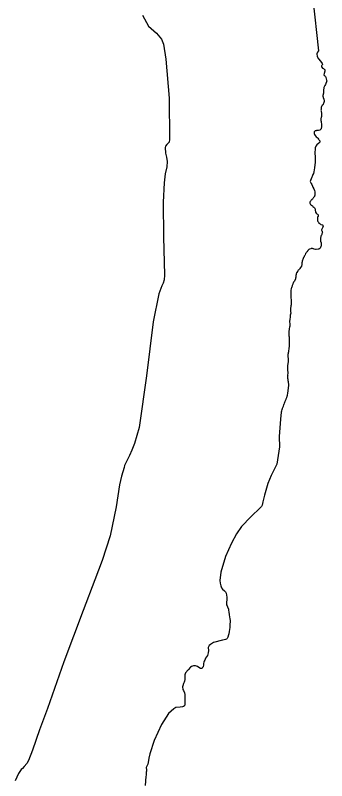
# Model space of a CAD drawing. Extents: x 3903937 to 3942190, y 260677 to 286651.
# Drawn here: x 3929318.4 to 3929379.3, y 264128.3 to 264278.2 of the extents above; entities that cross this region are included whole.
import ezdxf

# ---------------------------------------------------------------- set-up
doc = ezdxf.new("R2010")
doc.units = 0
doc.layers.add('V-ANNO-NPLT', color=7, linetype='Continuous')

msp = doc.modelspace()

# ---------------------------------------------------------------- linework, layer by layer
at = {"layer": 'V-ANNO-NPLT'}
for points in [[(3929376.61, 264281.54), (3929377.71, 264271.28), (3929377.49, 264271.04), (3929377.38, 264270.73), (3929377.46, 264270.18), (3929377.7, 264269.72), (3929378.11, 264269.25), (3929378.44, 264268.82)], [(3929343.25, 264278.25), (3929344.39, 264276.12), (3929345.99, 264274.73), (3929346.99, 264273.58), (3929347.34, 264272.62), (3929347.84, 264269.69), (3929348.47, 264262.05), (3929348.56, 264253.91), (3929348.47, 264253.41), (3929348.2, 264253.16), (3929347.99, 264252.95), (3929347.78, 264252.64), (3929347.67, 264252.37), (3929347.75, 264251.24), (3929347.92, 264250.49), (3929348.08, 264249.64), (3929348.01, 264248.57), (3929347.69, 264247.17), (3929347.52, 264245.46), (3929347.27, 264241.63), (3929347.36, 264234.86), (3929347.57, 264227.37), (3929347.51, 264226.41), (3929347.27, 264225.79), (3929347.06, 264225.29), (3929346.45, 264223.72), (3929345.34, 264218.22), (3929344.06, 264207.6), (3929342.57, 264197.51), (3929341.67, 264194.38), (3929341.17, 264193.07), (3929340.7, 264192.01), (3929340.2, 264190.95), (3929339.75, 264190.05), (3929339.63, 264189.68), (3929339.37, 264188.84), (3929339.16, 264187.99), (3929338.75, 264186.28), (3929338.07, 264181.94), (3929336.95, 264176.31), (3929335.36, 264171.44), (3929333.93, 264167.69), (3929331.66, 264161.65), (3929327.84, 264151.63), (3929324.66, 264142.48), (3929323.1, 264138.27), (3929321.72, 264134.27), (3929320.92, 264132.3), (3929320.58, 264131.69), (3929320.1, 264131.07), (3929319.79, 264130.74), (3929319.49, 264130.49), (3929318.95, 264129.76), (3929318.35, 264128.32)], [(3929378.44, 264268.82), (3929378.47, 264268.71), (3929378.47, 264268.61), (3929378.41, 264268.53), (3929378.32, 264268.43), (3929378.27, 264268.37), (3929378.26, 264268.28), (3929378.29, 264268.17), (3929378.32, 264268.07), (3929378.45, 264267.92), (3929378.65, 264267.83), (3929378.75, 264267.8), (3929378.83, 264267.73), (3929378.89, 264267.67), (3929378.94, 264267.6), (3929378.96, 264267.41), (3929378.94, 264267.31), (3929378.8, 264266.86), (3929378.74, 264266.59), (3929378.81, 264266.49), (3929378.88, 264266.44), (3929379, 264266.34), (3929379.05, 264266.28), (3929379.1, 264266.16), (3929379.14, 264266.06), (3929379.28, 264265.54), (3929379.3, 264265.39), (3929379.29, 264265.25), (3929379.26, 264265.17), (3929379.22, 264265.08), (3929379.16, 264264.9), (3929379.06, 264264.71), (3929378.95, 264264.53), (3929378.91, 264264.44), (3929378.85, 264264.34), (3929378.8, 264264.22), (3929378.76, 264264.12), (3929378.74, 264264.02), (3929378.7, 264263.59), (3929378.69, 264263.45), (3929378.69, 264263.34), (3929378.67, 264263.1), (3929378.65, 264262.95), (3929378.61, 264262.84), (3929378.59, 264262.66), (3929378.57, 264262.58), (3929378.57, 264262.41), (3929378.59, 264262.22), (3929378.61, 264262.13), (3929378.71, 264261.84), (3929378.74, 264261.74), (3929378.78, 264261.65), (3929378.8, 264261.54), (3929378.83, 264261.46), (3929378.81, 264261.35), (3929378.77, 264261.17), (3929378.69, 264260.98), (3929378.64, 264260.87), (3929378.58, 264260.81), (3929378.5, 264260.73), (3929378.45, 264260.66), (3929378.38, 264260.58), (3929378.33, 264260.47), (3929378.3, 264260.37), (3929378.25, 264260.26), (3929378.21, 264260.08), (3929378.19, 264259.89), (3929378.2, 264259.8), (3929378.18, 264259.65), (3929378.19, 264259.57), (3929378.21, 264259.47), (3929378.23, 264259.31), (3929378.26, 264259.18), (3929378.27, 264259.06), (3929378.29, 264258.98), (3929378.31, 264258.75), (3929378.31, 264258.65), (3929378.26, 264258.42), (3929378.24, 264258.25), (3929378.21, 264258.15), (3929378.16, 264258.01), (3929378.15, 264257.9), (3929378.15, 264257.77), (3929378.16, 264257.67), (3929378.16, 264257.59), (3929378.21, 264257.5), (3929378.25, 264257.24), (3929378.27, 264257.01), (3929378.27, 264256.86), (3929378.27, 264256.7), (3929378.27, 264256.36), (3929378.26, 264256.26), (3929378.23, 264256.13), (3929378.19, 264256.02), (3929378.14, 264255.91), (3929378.09, 264255.85), (3929378.02, 264255.79), (3929377.95, 264255.75), (3929377.72, 264255.67), (3929377.6, 264255.67), (3929377.52, 264255.66)], [(3929377.52, 264255.66), (3929377.42, 264255.66), (3929377.3, 264255.66), (3929377.22, 264255.65), (3929377.04, 264255.59), (3929376.9, 264255.49), (3929376.88, 264255.4), (3929376.85, 264255.32), (3929376.82, 264255.14), (3929376.83, 264255.06), (3929376.92, 264254.89), (3929377.05, 264254.71), (3929377.26, 264254.47), (3929377.42, 264254.31), (3929377.49, 264254.23), (3929377.56, 264254.17), (3929377.7, 264253.99), (3929377.77, 264253.91), (3929377.84, 264253.81), (3929377.89, 264253.75), (3929377.93, 264253.64), (3929377.96, 264253.53), (3929377.93, 264253.42), (3929377.89, 264253.34), (3929377.84, 264253.28), (3929377.76, 264253.21), (3929377.73, 264253.18)], [(3929377.73, 264253.18), (3929377.37, 264252.87), (3929377.19, 264252.63), (3929377.07, 264252.27), (3929376.95, 264251.09), (3929377.04, 264250.65), (3929377.06, 264249.49), (3929376.93, 264248.39), (3929376.79, 264247.58), (3929376.72, 264247.24), (3929376.61, 264247.04), (3929376.48, 264246.65), (3929376.41, 264246.56), (3929376.1, 264245.91), (3929376.07, 264245.69), (3929376.11, 264245.55), (3929376.2, 264245.42), (3929376.26, 264245.32), (3929376.4, 264245.11), (3929376.51, 264244.79), (3929376.56, 264244.61), (3929376.75, 264244.24), (3929376.9, 264243.9)], [(3929376.9, 264243.9), (3929377, 264243.68), (3929377.01, 264243.6), (3929377, 264243.5), (3929377.01, 264243.35), (3929377, 264243.25), (3929377.01, 264243.17), (3929377, 264243.09), (3929376.97, 264242.98), (3929376.94, 264242.88), (3929376.89, 264242.77), (3929376.84, 264242.7), (3929376.79, 264242.61), (3929376.72, 264242.53), (3929376.67, 264242.45), (3929376.61, 264242.37), (3929376.49, 264242.22), (3929376.42, 264242.14), (3929376.34, 264242.07), (3929376.29, 264242.01), (3929376.21, 264241.93), (3929376.13, 264241.84), (3929376.07, 264241.76), (3929376.02, 264241.66), (3929376, 264241.47), (3929376.04, 264241.37), (3929376.14, 264241.22), (3929376.21, 264241.14), (3929376.27, 264241.08), (3929376.49, 264240.9), (3929376.56, 264240.83), (3929376.8, 264240.64), (3929376.87, 264240.57), (3929376.93, 264240.52), (3929376.99, 264240.43), (3929377.03, 264240.32), (3929377.05, 264240.11), (3929377.07, 264240.01), (3929377.08, 264239.91), (3929377.1, 264239.79), (3929377.1, 264239.7), (3929377.21, 264239.49), (3929377.28, 264239.42), (3929377.38, 264239.35), (3929377.47, 264239.3), (3929377.56, 264239.22), (3929377.61, 264239.16), (3929377.64, 264239.06), (3929377.63, 264238.94), (3929377.61, 264238.85), (3929377.53, 264238.77), (3929377.48, 264238.69), (3929377.47, 264238.6), (3929377.47, 264238.5), (3929377.5, 264238.42), (3929377.52, 264238.32), (3929377.51, 264238.19), (3929377.49, 264238.1), (3929377.51, 264237.98), (3929377.56, 264237.89), (3929377.67, 264237.73), (3929377.76, 264237.56), (3929377.88, 264237.47), (3929378.01, 264237.37), (3929378.15, 264237.3), (3929378.47, 264237.18), (3929378.55, 264237.11), (3929378.57, 264237.03), (3929378.58, 264236.95), (3929378.53, 264236.74), (3929378.48, 264236.6), (3929378.34, 264236.35), (3929378.31, 264236.25), (3929378.3, 264236.14), (3929378.34, 264236.06), (3929378.4, 264235.99), (3929378.44, 264235.89), (3929378.44, 264235.81), (3929378.45, 264235.69), (3929378.38, 264235.44), (3929378.34, 264235.34), (3929378.26, 264235.19), (3929378.22, 264235.1), (3929378.14, 264234.89), (3929378.12, 264234.8), (3929378.1, 264234.64), (3929378.09, 264234.52), (3929378.08, 264234.33), (3929378.08, 264234.09), (3929378.11, 264233.95), (3929378.15, 264233.88), (3929378.18, 264233.8), (3929378.22, 264233.72), (3929378.25, 264233.62), (3929378.25, 264233.35), (3929378.24, 264233.24), (3929378.22, 264233.12), (3929378.2, 264233.02), (3929378.17, 264232.93), (3929378.11, 264232.8), (3929378.02, 264232.61)], [(3929378.02, 264232.61), (3929377.92, 264232.52), (3929377.81, 264232.49), (3929377.72, 264232.47), (3929377.64, 264232.46), (3929377.27, 264232.37), (3929377.13, 264232.38), (3929376.87, 264232.46), (3929376.73, 264232.5), (3929376.64, 264232.51), (3929376.55, 264232.54), (3929376.41, 264232.55), (3929376.29, 264232.54), (3929376.19, 264232.51), (3929375.93, 264232.45), (3929375.83, 264232.39), (3929375.76, 264232.33), (3929375.63, 264232.19), (3929375.58, 264232.1), (3929375.51, 264232.02), (3929375.45, 264231.93), (3929375.36, 264231.82), (3929375.27, 264231.69), (3929375.18, 264231.57), (3929375.06, 264231.35), (3929375.01, 264231.23), (3929374.92, 264231.08), (3929374.88, 264230.97), (3929374.77, 264230.78), (3929374.69, 264230.6), (3929374.62, 264230.42), (3929374.58, 264230.26), (3929374.52, 264230.12), (3929374.47, 264229.99), (3929374.45, 264229.79), (3929374.46, 264229.7), (3929374.46, 264229.6), (3929374.45, 264229.49), (3929374.41, 264229.31), (3929374.39, 264229.19), (3929374.35, 264229.11), (3929374.19, 264228.85), (3929374.03, 264228.64), (3929373.97, 264228.54), (3929373.9, 264228.48), (3929373.83, 264228.41), (3929373.74, 264228.31), (3929373.66, 264228.19), (3929373.62, 264228.12), (3929373.56, 264228.04), (3929373.46, 264227.87), (3929373.42, 264227.79), (3929373.39, 264227.71), (3929373.34, 264227.59), (3929373.31, 264227.47), (3929373.29, 264227.28), (3929373.27, 264227.17), (3929373.25, 264227.01), (3929373.25, 264226.92), (3929373.22, 264226.81), (3929373.18, 264226.62), (3929372.99, 264226.18), (3929372.89, 264226.07), (3929372.82, 264225.95), (3929372.71, 264225.76), (3929372.67, 264225.65), (3929372.65, 264225.57), (3929372.55, 264225.31), (3929372.52, 264225.21), (3929372.47, 264225.08), (3929372.4, 264224.84), (3929372.36, 264224.72), (3929372.3, 264224.36), (3929372.3, 264224.27), (3929372.29, 264224.14), (3929372.29, 264224.06), (3929372.3, 264223.89), (3929372.29, 264223.69), (3929372.28, 264223.61), (3929372.27, 264223.45), (3929372.27, 264223.2), (3929372.28, 264223.07), (3929372.31, 264222.87), (3929372.34, 264222.57), (3929372.34, 264222.32), (3929372.36, 264222.19), (3929372.37, 264222.07), (3929372.37, 264221.96), (3929372.36, 264221.79), (3929372.34, 264221.67), (3929372.34, 264221.56), (3929372.3, 264221.33), (3929372.28, 264221.24), (3929372.26, 264221.09), (3929372.24, 264220.98), (3929372.23, 264220.84), (3929372.21, 264220.69), (3929372.2, 264220.52), (3929372.24, 264220.16), (3929372.25, 264220.01), (3929372.25, 264219.92)], [(3929372.25, 264219.92), (3929372.17, 264219.48), (3929372.14, 264219.12), (3929372.09, 264218.76), (3929372.07, 264218.66), (3929372.06, 264218.55), (3929372.04, 264218.42), (3929372.04, 264218.18), (3929372.08, 264217.8), (3929372.08, 264217.65), (3929372.06, 264217.36), (3929372.04, 264217.17), (3929371.98, 264216.87), (3929371.97, 264216.78), (3929371.94, 264216.66), (3929371.93, 264216.57), (3929371.91, 264216.45), (3929371.91, 264216.37), (3929371.9, 264216.25), (3929371.88, 264216.12), (3929371.87, 264216), (3929371.88, 264215.91), (3929371.9, 264215.61), (3929371.92, 264215.44), (3929371.93, 264215.27), (3929371.93, 264215.12), (3929371.94, 264215.03), (3929371.94, 264214.84), (3929371.95, 264214.75), (3929371.95, 264214.65), (3929371.96, 264214.5), (3929371.96, 264214.4), (3929371.95, 264214.27), (3929371.95, 264213.88), (3929371.94, 264213.8), (3929371.94, 264213.69), (3929371.97, 264213.57), (3929371.94, 264213.44), (3929371.93, 264213.35), (3929371.88, 264213.02), (3929371.88, 264212.94), (3929371.87, 264212.82), (3929371.84, 264212.59), (3929371.83, 264212.45), (3929371.8, 264212.29), (3929371.77, 264212.2), (3929371.75, 264212.11), (3929371.75, 264212.02), (3929371.73, 264211.92), (3929371.72, 264211.84), (3929371.72, 264211.72), (3929371.71, 264211.62), (3929371.72, 264211.47), (3929371.72, 264211.37), (3929371.71, 264211.27), (3929371.73, 264211.17), (3929371.73, 264210.84), (3929371.75, 264210.73), (3929371.75, 264210.54), (3929371.76, 264210.39), (3929371.74, 264210.24), (3929371.72, 264210.13), (3929371.72, 264210.05), (3929371.7, 264209.95), (3929371.65, 264209.64), (3929371.64, 264209.52), (3929371.64, 264209.1), (3929371.64, 264208.91), (3929371.64, 264208.72), (3929371.66, 264208.62), (3929371.68, 264208.45), (3929371.69, 264208.27), (3929371.7, 264208.19), (3929371.66, 264207.71), (3929371.67, 264207.62), (3929371.66, 264207.49), (3929371.66, 264207.13), (3929371.67, 264207.01), (3929371.69, 264206.92), (3929371.71, 264206.68), (3929371.73, 264206.59), (3929371.77, 264206.36), (3929371.78, 264206.26), (3929371.81, 264206.12), (3929371.83, 264205.95), (3929371.84, 264205.78), (3929371.83, 264205.66), (3929371.77, 264205.36), (3929371.74, 264205.03), (3929371.72, 264204.89), (3929371.72, 264204.76), (3929371.67, 264204.47), (3929371.65, 264204.38), (3929371.65, 264204.28), (3929371.63, 264204.17), (3929371.59, 264203.89), (3929371.56, 264203.74), (3929371.52, 264203.64), (3929371.48, 264203.52), (3929371.44, 264203.41), (3929371.4, 264203.32)], [(3929371.4, 264203.32), (3929371.36, 264203.17), (3929371.33, 264203.09), (3929371.27, 264202.97), (3929371.22, 264202.86), (3929371.18, 264202.76), (3929371.1, 264202.58), (3929371.08, 264202.5), (3929371.03, 264202.4), (3929371, 264202.3), (3929370.9, 264202.04), (3929370.85, 264201.93), (3929370.77, 264201.7), (3929370.75, 264201.62), (3929370.7, 264201.49), (3929370.59, 264201.21), (3929370.56, 264201.1), (3929370.54, 264201.01), (3929370.47, 264200.8), (3929370.44, 264200.68), (3929370.4, 264200.51), (3929370.29, 264199.13), (3929370.01, 264195.74), (3929370.03, 264193.72), (3929369.54, 264190.31), (3929368.43, 264188.12), (3929367.81, 264186.51), (3929367.13, 264184.22), (3929366.83, 264182.95), (3929366.69, 264182.32), (3929366.54, 264182.06), (3929366.37, 264181.83), (3929364.43, 264180.03), (3929362.61, 264178.1), (3929361.62, 264176.67), (3929360.64, 264174.88), (3929359.52, 264172.26), (3929358.57, 264169.14), (3929358.38, 264167.51), (3929358.45, 264166.99), (3929358.58, 264166.46), (3929358.74, 264166.1), (3929358.93, 264165.83), (3929359.3, 264165.49), (3929359.49, 264165.33), (3929359.63, 264165.08), (3929359.71, 264164.67), (3929359.74, 264164.29), (3929359.72, 264162.78), (3929359.81, 264162.56), (3929359.89, 264162.36), (3929360.05, 264161.91), (3929360.11, 264161.64), (3929360.15, 264161.4), (3929360.19, 264160.84), (3929360.31, 264160.01), (3929360.39, 264159.71), (3929360.41, 264159.37), (3929360.37, 264159.04), (3929360.34, 264158.74), (3929360.31, 264158.35), (3929360.23, 264157.56), (3929360.13, 264157.12), (3929360.07, 264156.92), (3929359.94, 264156.43), (3929359.84, 264156.17), (3929359.7, 264156.04), (3929359.51, 264155.95), (3929359.26, 264155.89), (3929358.9, 264155.84), (3929357.12, 264155.38), (3929356.57, 264155.03), (3929356.31, 264154.79), (3929356.13, 264154.39), (3929356.17, 264153.8), (3929356.13, 264153.36), (3929355.95, 264152.87), (3929355.58, 264152.31), (3929355.42, 264151.94), (3929355.34, 264151.71), (3929355.26, 264151.52), (3929355.2, 264151.26), (3929355.17, 264151.03), (3929355.09, 264150.65), (3929355.01, 264150.47), (3929354.93, 264150.34), (3929354.81, 264150.28), (3929354.62, 264150.3), (3929354.48, 264150.37), (3929354.04, 264150.66), (3929353.59, 264150.81), (3929353.25, 264150.84), (3929352.86, 264150.71), (3929352.63, 264150.56), (3929352.16, 264150.07), (3929351.67, 264149.46), (3929351.51, 264149.09), (3929351.51, 264148.79), (3929351.54, 264148.51), (3929351.54, 264148.31), (3929351.51, 264148.15)], [(3929351.51, 264148.15), (3929351.46, 264147.82), (3929351.42, 264147.64), (3929351.3, 264147.39), (3929351.12, 264146.92), (3929351.05, 264146.7), (3929351.13, 264146.19), (3929351.24, 264145.97), (3929351.44, 264145.52), (3929351.51, 264145.18), (3929351.56, 264144.82), (3929351.55, 264144.4), (3929351.52, 264143.94), (3929351.53, 264143.62), (3929351.55, 264143.32), (3929351.44, 264143), (3929351.29, 264142.87), (3929351.06, 264142.79), (3929350.64, 264142.75), (3929349.8, 264142.64), (3929349.38, 264142.41), (3929348.32, 264141.51), (3929346.95, 264139.31), (3929345.56, 264136.21), (3929344.66, 264133.56), (3929344.49, 264132.75), (3929344.38, 264131.86), (3929344.28, 264131.54), (3929344.15, 264131.27), (3929344.03, 264131.06), (3929343.99, 264130.91), (3929344.01, 264130.47), (3929344, 264130.2), (3929343.98, 264129.97), (3929343.96, 264129.67), (3929343.95, 264129.4), (3929343.92, 264129.16), (3929343.79, 264127.41)]]:
    msp.add_lwpolyline(points, dxfattribs=at)

doc.saveas('drawing.dxf')
